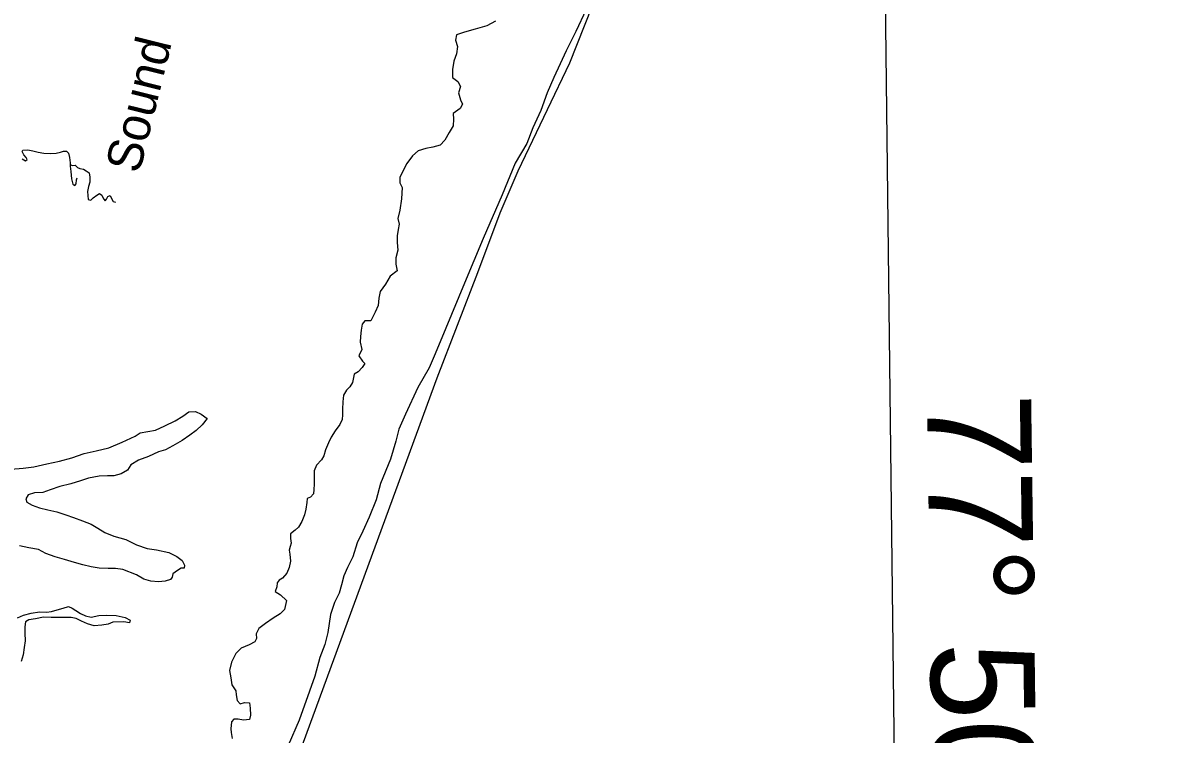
# Model space of a CAD drawing. Extents: x 2290055 to 2389491, y 66597 to 237875.
# Drawn here: x 2347636 to 2354770, y 141421 to 145864 of the extents above; entities that cross this region are included whole.
import ezdxf

# ---------------------------------------------------------------- set-up
doc = ezdxf.new("R2010")
doc.units = 0
for name, color, linetype in [('Exist Boundary Political CountyLine', 7, 'Continuous'), ('Exist Hydrographic Creek Single Shore', 7, 'Continuous'), ('Exist Hydrographic Island Shore', 7, 'Continuous'), ('Exist Hydrographic Ocean Shore', 7, 'Continuous'), ('Exist Hydrographic Sound Label', 7, 'Continuous'), ('Map Preparation Longitude Latitude Label', 7, 'Continuous'), ('Map Preparation Longitude Latitude Lines', 7, 'Continuous')]:
    doc.layers.add(name, color=color, linetype=linetype)

msp = doc.modelspace()

# ---------------------------------------------------------------- linework, layer by layer
at = {"layer": 'Exist Boundary Political CountyLine'}
msp.add_lwpolyline([(2349192, 140832.4), (2350223.7, 143647.3), (2350477.4, 144304.4), (2350617.3, 144677.8), (2350729.3, 144939.1), (2350912.1, 145323.6), (2351052, 145614.8), (2351238.6, 146089), (2351449.4, 146678.8), (2351576.3, 146996.2), (2351706.9, 147235.1), (2351872.9, 147571.1), (2352240.5, 148314.1), (2352613.6, 149288.5), (2353029.6, 150053.8), (2353303.9, 150561.6), (2353490.4, 150998.4), (2353761, 151655.4), (2353919.5, 151995.2), (2354106.1, 152267.7), (2354430.7, 152790.4), (2354581.8, 153006.9), (2354844.9, 153436.3)], dxfattribs=at)
at = {"layer": 'Exist Hydrographic Creek Single Shore'}
for points in [[(2347632.1, 145014.6), (2347652.6, 145001.7), (2347664.1, 145010), (2347656.5, 145023.6), (2347642.7, 145039.9), (2347631.5, 145060), (2347637, 145069.5), (2347667.5, 145071.1), (2347698.9, 145064.8), (2347732.3, 145056), (2347768, 145049.7), (2347810.5, 145047.2), (2347844.1, 145050), (2347870.6, 145057.3), (2347891.3, 145062.2), (2347908.7, 145063.6)], [(2347908.7, 145063.6), (2347921.8, 145050.5), (2347928, 145022.8), (2347931, 144990.5), (2347931, 144980)], [(2347931, 144980), (2347931, 144968.7), (2347935.3, 144935.8), (2347939.4, 144890.6), (2347948.5, 144857), (2347961.8, 144849.1), (2347969.2, 144858.7), (2347972.1, 144882.8), (2347975.9, 144896.3)], [(2347931, 144980), (2347945, 144973.9), (2347963.2, 144975.9), (2347977.6, 144960.9), (2347992.4, 144954), (2348015.3, 144949.8), (2348032.5, 144940.9), (2348050.6, 144927.4), (2348055.3, 144899.7), (2348054.1, 144868.2), (2348047.3, 144841.9), (2348039.7, 144811.1), (2348045, 144761.4), (2348060.4, 144757), (2348076.4, 144771.9), (2348098.8, 144788.4), (2348115, 144798.4), (2348128.9, 144788.3), (2348141, 144765.6), (2348149.8, 144752.6), (2348159.5, 144762.1), (2348166.4, 144780), (2348180.8, 144785.3), (2348190, 144767.2), (2348200.5, 144749), (2348215, 144744.3)], [(2347562.2, 143077.4), (2347638, 143081.8), (2347705.7, 143091.7), (2347785.7, 143110.3), (2347865.2, 143125.9), (2347942.9, 143147), (2348018.6, 143174), (2348093.4, 143190.3), (2348173.4, 143209.8), (2348256.7, 143246), (2348338.1, 143282.2), (2348369, 143303), (2348464.2, 143320.4), (2348522.4, 143346.5), (2348586.8, 143377.7), (2348634.6, 143407.6), (2348672.1, 143434.2), (2348714.3, 143437.2), (2348749.2, 143419.6), (2348787.5, 143393.9), (2348756.8, 143353.2), (2348719.7, 143317), (2348679.1, 143288.6), (2348631.1, 143256), (2348574.1, 143222.2), (2348528.2, 143197.3), (2348484.5, 143184.4), (2348420.5, 143155.8), (2348359.6, 143132.6), (2348310, 143102.6), (2348290.5, 143069.6), (2348250.7, 143046.3), (2348204.6, 143035), (2348164.8, 143035.2), (2348112.9, 143033.3), (2348047.3, 143019.5), (2347997.5, 143004.3), (2347935.8, 142984.4), (2347867.3, 142969), (2347807.2, 142947.5), (2347760.4, 142929.7), (2347709.2, 142928.7), (2347670, 142915.1), (2347654.2, 142891.4), (2347662.4, 142870.4), (2347695.4, 142851.2), (2347739.5, 142835.1), (2347793, 142821.9), (2347848, 142810), (2347904.2, 142792), (2347951.8, 142774.3), (2348009.6, 142753), (2348063.1, 142733.4), (2348105.5, 142708), (2348148.6, 142680.4), (2348203.8, 142658.5), (2348279, 142636.1), (2348346.5, 142603.8), (2348412.1, 142581.8), (2348471.8, 142571.8), (2348548.5, 142555.3), (2348597.7, 142531.1), (2348631.7, 142506.5), (2348645.9, 142477.4), (2348644, 142457.4), (2348624.7, 142457.5), (2348601.8, 142444.1), (2348572.4, 142422.4), (2348568.8, 142401.8), (2348558.9, 142386.4), (2348524.5, 142376.3), (2348483.2, 142373.3), (2348435.3, 142376.8), (2348393, 142390.3), (2348346.5, 142416), (2348261.8, 142448.7), (2348214.4, 142456.4), (2348169.3, 142456.7), (2348112.9, 142459), (2348063.5, 142466.7), (2348012, 142477.9), (2347960, 142493), (2347896.2, 142513.1), (2347837.9, 142529.2), (2347780.7, 142549.8), (2347733.2, 142573.6), (2347673.1, 142585.6), (2347615.7, 142598.5)], [(2347603.8, 142147), (2347640.3, 142164.5), (2347687.8, 142177.4), (2347739.9, 142186.1), (2347783.4, 142182.6), (2347816, 142186.9), (2347850.3, 142198.6), (2347888.2, 142209.1), (2347921.2, 142217.9), (2347944.2, 142207.4), (2347966.9, 142193.1), (2347996.2, 142175.6), (2348028.4, 142160.9), (2348063.7, 142152.6), (2348110.3, 142162), (2348160.9, 142164.9), (2348218.9, 142163), (2348274.5, 142149.8), (2348306.1, 142133.8), (2348303.2, 142117), (2348266.7, 142122.4), (2348197.4, 142120.3), (2348169.3, 142108.8), (2348129.7, 142102), (2348082, 142098.1), (2348040.7, 142109.6), (2348001.8, 142127.5), (2347969.8, 142143.2), (2347937.6, 142148.8), (2347900.7, 142150), (2347856.2, 142149.7), (2347813.3, 142150.2), (2347765.6, 142151.2), (2347715.7, 142142.1), (2347673.5, 142136.2), (2347653.2, 142122.8), (2347649.1, 142091), (2347649.5, 142051.3), (2347652, 142003.7), (2347645.2, 141962.5), (2347639, 141917.4), (2347626.5, 141874.3)]]:
    msp.add_lwpolyline(points, dxfattribs=at)
at = {"layer": 'Exist Hydrographic Island Shore'}
for points in [[(2350588.7, 145874.4), (2350533.6, 145845.6), (2350462, 145824.5), (2350394.9, 145805.2), (2350345.5, 145789.1), (2350337.9, 145755.8), (2350350.5, 145716.8), (2350343.7, 145669.9), (2350327.7, 145624.4), (2350320.1, 145572.5), (2350319.7, 145523.1), (2350353.3, 145498.1), (2350369.7, 145467.3), (2350357, 145426.2), (2350369.9, 145383.3), (2350382.8, 145356), (2350367.1, 145330.1), (2350324.4, 145298), (2350326.7, 145261.9), (2350323.2, 145221.1), (2350298.6, 145179.7), (2350271.9, 145131.1), (2350242.8, 145101.1), (2350197.1, 145087.8), (2350154, 145079.8), (2350104.8, 145064.6), (2350069.9, 145034.1), (2350033.4, 144986.4), (2350009.2, 144938.7), (2349991.2, 144897.7), (2349991.2, 144864.7), (2350004.9, 144834.8), (2350000, 144765.2), (2349990, 144693.6), (2349977.1, 144642.3), (2349986.1, 144607.4), (2349979.7, 144574.2), (2349973.6, 144533), (2349974.6, 144491.5), (2349978.1, 144444)], [(2349978.1, 144444), (2349965, 144396.2), (2349966.2, 144356), (2349974, 144314.7), (2349929.5, 144282), (2349902, 144231.5), (2349868.6, 144185.8), (2349858.9, 144143.7), (2349855.5, 144098.1), (2349836.8, 144056.7), (2349817.5, 144020.4), (2349809.3, 144003.3), (2349774.5, 144003.5), (2349771.2, 144003.2), (2349756, 143981.8), (2349750.1, 143944.7), (2349745.3, 143905.8), (2349742.7, 143869.7), (2349754, 143824.6), (2349735.3, 143784.2), (2349758.3, 143751.7), (2349772.8, 143736.1), (2349755.8, 143710.5), (2349731, 143684.7), (2349706, 143669.9), (2349701.7, 143648.7), (2349694.1, 143617.1), (2349678.5, 143590.3), (2349657, 143569.5), (2349639.5, 143537.9), (2349634.8, 143497.7), (2349633, 143450.8), (2349633.6, 143415.3), (2349629.5, 143387.4), (2349616.8, 143354.6), (2349587.5, 143315.4), (2349561.8, 143275.7), (2349544.6, 143240.9), (2349525.7, 143197.3), (2349515.7, 143160), (2349501.9, 143134.7), (2349471.2, 143100.7), (2349455, 143065.6), (2349455.4, 143024.1), (2349456.4, 142983.2), (2349453.3, 142950), (2349452.5, 142921.5), (2349432.4, 142901.3), (2349412.5, 142893.8), (2349409.7, 142868.5), (2349403.9, 142827.3), (2349394.5, 142791.9), (2349378.5, 142748.9), (2349356.8, 142713.5), (2349336.5, 142695.3), (2349307.6, 142673.3), (2349308.6, 142643.5), (2349311, 142614.6), (2349305.3, 142594.1), (2349300, 142571), (2349303.7, 142544.7), (2349308.6, 142502.2), (2349299.8, 142462.9), (2349285.2, 142427.5), (2349256.9, 142396), (2349237.8, 142382.5), (2349224.5, 142365.8), (2349221.8, 142342.4), (2349211.6, 142312.3), (2349246, 142290.6), (2349282.5, 142255.5), (2349270.4, 142199.1), (2349243.8, 142172.1), (2349199.3, 142146.7), (2349151.9, 142112.4), (2349109.5, 142080.4), (2349092.5, 142048.8), (2349094.9, 142018.3), (2349084.5, 141997.2), (2349049, 141978.7), (2349000.8, 141958.4), (2348965.9, 141924.1), (2348939.7, 141870.7), (2348927, 141819.1), (2348934.8, 141773.4), (2348940.9, 141730), (2348965.9, 141692.7), (2348969.4, 141667.4), (2348974.8, 141630.9), (2348993.4, 141610.2), (2349020.5, 141618.3), (2349051, 141617.4), (2349057, 141583.8), (2349058.8, 141539.4), (2349052.5, 141512.6), (2349014.9, 141509.3), (2348980.9, 141514.6), (2348953, 141514.4), (2348939.1, 141497.4), (2348935.2, 141453.4)], [(2348935.2, 141453.4), (2348938.1, 141430.5), (2348944, 141393.1)]]:
    msp.add_lwpolyline(points, dxfattribs=at)
at = {"layer": 'Exist Hydrographic Ocean Shore'}
msp.add_lwpolyline([(2351154.3, 145946.7), (2351090.3, 145810.2), (2351028.6, 145689.2), (2350991.6, 145608.3), (2350952.1, 145523.9), (2350910, 145427.9), (2350870.7, 145316.6), (2350821.5, 145207.6), (2350783.5, 145109.9), (2350710.5, 144987.7), (2350629.9, 144790.8), (2350510.6, 144516.8), (2350394.9, 144238.6), (2350277.5, 143956.7), (2350210.8, 143796.1), (2350174.5, 143708.6), (2350103, 143587), (2350026.5, 143419.6), (2349984.8, 143326.6), (2349965.2, 143251.4), (2349931.9, 143139.4), (2349869.4, 142987), (2349842.3, 142884.5), (2349798.2, 142776.4), (2349759.7, 142689.8), (2349725, 142617.2), (2349696.5, 142529.6), (2349664.3, 142461.6), (2349640.6, 142411.1), (2349625.8, 142352.9), (2349612.3, 142301.6), (2349583.4, 142242.6), (2349557.9, 142168.6), (2349541.9, 142055.5), (2349522.4, 141982.1), (2349491.1, 141899.3), (2349459.7, 141784.2), (2349427.5, 141689), (2349361.1, 141509.1), (2349293, 141349.8)], dxfattribs=at)
at = {"layer": 'Map Preparation Longitude Latitude Lines'}
msp.add_line((2353110.4, 138638), (2352950.2, 152272.1), dxfattribs=at)

# ---------------------------------------------------------------- texts
at = {"layer": 'Exist Hydrographic Sound Label'}
msp.add_text('Sound', height=220, rotation=76.10253, dxfattribs=at).set_placement((2348363.6, 144916.2))
at = {"layer": 'Map Preparation Longitude Latitude Label'}
msp.add_text("77° 50'", height=650, rotation=270.78385, dxfattribs=at).set_placement((2353282.5, 143547.4))

doc.saveas('drawing.dxf')
